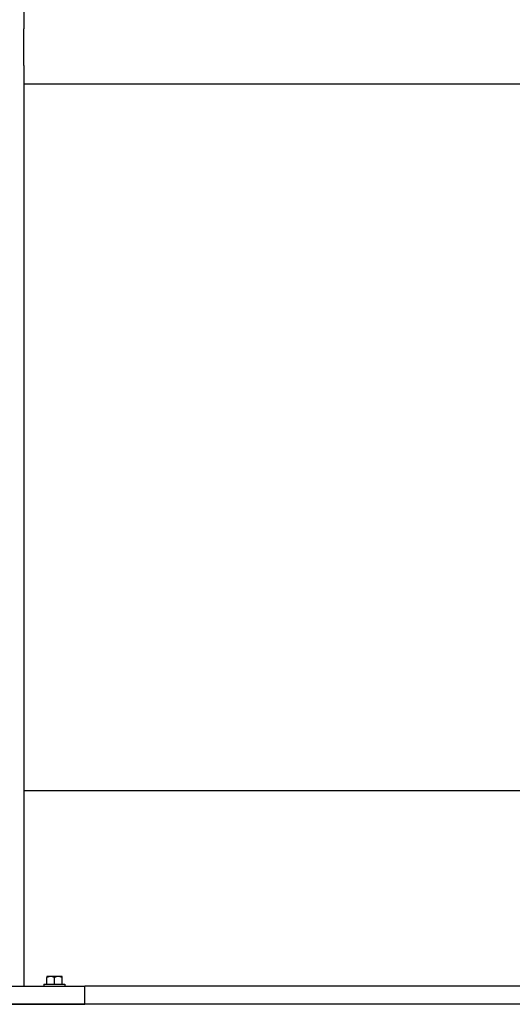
# Model space of a CAD drawing. Header units: inches. Extents: x 5 to 1128, y -85 to 748.
# Tile 490 of 656: x 622 to 632, y 333 to 353. Entities that reach past the tile are written whole.
import ezdxf

# ---------------------------------------------------------------- set-up
doc = ezdxf.new("R2010")
doc.units = ezdxf.units.IN
doc.header["$LTSCALE"] = 32
doc.header["$MEASUREMENT"] = 0
doc.layers.add('Visible (ANSI)', color=7, linetype='Continuous', lineweight=30)

msp = doc.modelspace()

# ---------------------------------------------------------------- linework, layer by layer
at = {"layer": 'Visible (ANSI)'}
for p, q in [((622.17963, 353.60867), (622.17963, 353.23367)), ((622.17963, 352.48367), (622.17963, 353.23367)), ((622.17963, 352.48367), (622.17963, 352.10867)), ((622.17963, 352.10867), (622.17963, 333.60867)), ((622.17963, 352.10867), (662.35513, 352.10867)), ((662.35513, 337.60867), (622.17963, 337.60867)), ((622.72663, 333.80267), (622.64863, 333.80267)), ((622.64863, 333.80267), (622.64863, 333.78345)), ((622.64863, 333.64767), (622.64863, 333.78345)), ((622.88263, 333.80267), (622.72663, 333.80267)), ((622.80463, 333.64767), (622.80463, 333.78345)), ((622.96063, 333.80267), (622.88263, 333.80267)), ((622.96063, 333.78345), (622.96063, 333.80267)), ((622.96063, 333.64767), (622.96063, 333.78345)), ((619.42963, 333.60867), (623.42963, 333.60867)), ((622.58863, 333.64767), (623.02063, 333.64767)), ((622.58863, 333.64767), (622.58863, 333.60867)), ((623.02063, 333.64767), (623.02063, 333.60867)), ((661.10513, 333.60867), (623.42963, 333.60867)), ((623.42963, 333.23367), (623.42963, 333.60867)), ((736.78063, 333.23367), (484.78063, 333.23367)), ((619.42963, 333.23367), (623.42963, 333.23367))]:
    msp.add_line(p, q, dxfattribs=at)
for centre, start_param, end_param in [((622.72663, 333.58205), 0, 0.42053434), ((622.72663, 333.58205), 5.86265097, 6.28318531), ((622.88263, 333.58205), 0, 0.42053434), ((622.88263, 333.58205), 5.86265097, 6.28318531)]:
    msp.add_ellipse(centre, major_axis=(0, 0.22062), ratio=0.8660254, start_param=start_param, end_param=end_param, dxfattribs=at)

doc.saveas('drawing.dxf')
